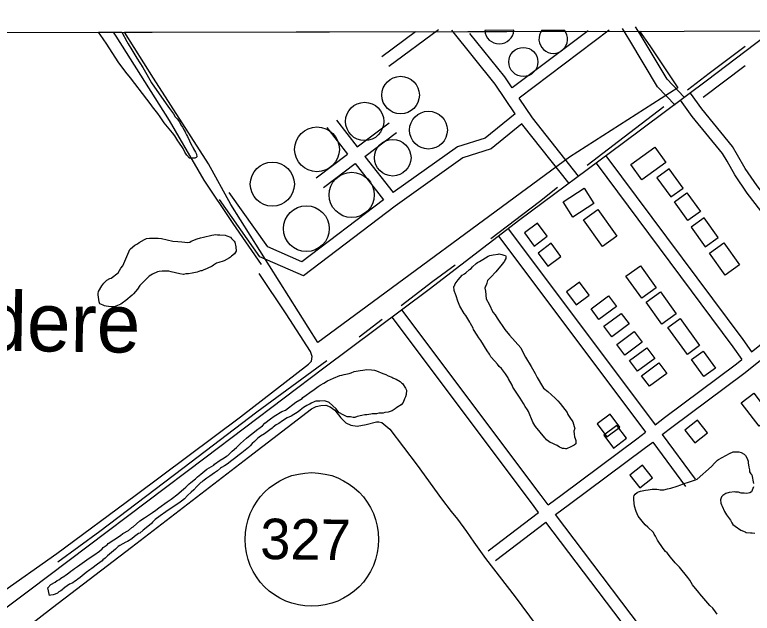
# Model space of a CAD drawing. Extents: x 3329297 to 3367176, y 649250 to 674653.
# Drawn here: x 3341826 to 3343648, y 671398 to 672876 of the extents above; entities that cross this region are included whole.
import ezdxf

# ---------------------------------------------------------------- set-up
doc = ezdxf.new("R2010")
doc.units = 0
for name, color, linetype in [('V-BLDG-OTLN', 7, 'Continuous'), ('V-DOMW-TANK', 7, 'Continuous'), ('V-DTCH-CNTR', 7, 'Continuous'), ('V-GRID-FRAM', 7, 'Continuous'), ('V-ROAD-CNTR', 7, 'Continuous'), ('V-ROAD-IDEN', 7, 'Continuous'), ('V-SITE-OTLN', 7, 'Continuous'), ('V-SITE-VEGE', 7, 'Continuous'), ('V-TOPO-GNAM-IDEN', 7, 'Continuous'), ('V-TOPO-SHOR', 7, 'Continuous')]:
    doc.layers.add(name, color=color, linetype=linetype)

msp = doc.modelspace()

# ---------------------------------------------------------------- linework, layer by layer
at = {"layer": 'V-BLDG-OTLN'}
for points in [[(3343434.7, 672510.9), (3343375.3, 672468.1), (3343347.5, 672506.6), (3343407, 672549.4)], [(3343442.9, 672495.5), (3343412.4, 672473.6), (3343446.5, 672426.2), (3343477, 672448.1)], [(3343180.5, 672413.8), (3343232.9, 672447.4), (3343256.8, 672410.2), (3343204.4, 672376.6)], [(3343486.6, 672436.3), (3343519.6, 672390.4), (3343488.7, 672368.2), (3343455.7, 672414)], [(3343277.9, 672303.5), (3343230.6, 672369.2), (3343266.5, 672395), (3343313.7, 672329.3)], [(3343085.3, 672337.1), (3343109.2, 672305), (3343141.3, 672328.9), (3343117.4, 672361)], [(3343528.8, 672374.5), (3343496.8, 672351.4), (3343531.5, 672303.1), (3343563.6, 672326.1)], [(3343119, 672287.7), (3343142.9, 672255.6), (3343175, 672279.4), (3343151.2, 672311.6)], [(3343580.9, 672233.2), (3343542.1, 672287.2), (3343577.6, 672312.7), (3343616.5, 672258.7)], [(3343374.7, 672176.3), (3343335.9, 672230.3), (3343371.4, 672255.9), (3343410.2, 672201.9)], [(3343189.2, 672191.9), (3343213, 672159.8), (3343245.2, 672183.6), (3343221.3, 672215.8)], [(3343249.8, 672149.7), (3343292.6, 672181.6), (3343312.1, 672155.5), (3343269.2, 672123.6)], [(3343424.7, 672112.4), (3343385.9, 672166.4), (3343421.4, 672192), (3343460.2, 672137.9)], [(3343281.5, 672106.7), (3343324.3, 672138.6), (3343343.8, 672112.5), (3343300.9, 672080.6)], [(3343487.5, 672037.2), (3343439.5, 672103.9), (3343469.8, 672125.7), (3343517.8, 672059)], [(3343313.7, 672061.6), (3343356.5, 672093.6), (3343376, 672067.4), (3343333.1, 672035.5)], [(3343344.6, 672021.9), (3343387.4, 672053.8), (3343406.9, 672027.6), (3343364, 671995.7)], [(3343528.4, 671982.6), (3343497.8, 672025.1), (3343526.3, 672045.6), (3343556.9, 672003.1)], [(3343374.2, 671984.8), (3343417, 672016.7), (3343436.5, 671990.6), (3343393.6, 671958.7)], [(3343664.7, 671860.3), (3343620.7, 671917.9), (3343651.6, 671941.6), (3343695.7, 671883.9)], [(3343320.6, 671857.8), (3343296.5, 671889.8), (3343264.6, 671865.8), (3343288.6, 671833.8)], [(3343512.6, 671875.3), (3343481.2, 671850.5), (3343506, 671819.1), (3343537.4, 671843.9)], [(3343337.2, 671830.2), (3343313.2, 671862.2), (3343281.2, 671838.2), (3343305.2, 671806.2)], [(3343376.9, 671764.1), (3343345.5, 671739.3), (3343370.2, 671707.9), (3343401.6, 671732.6)]]:
    msp.add_lwpolyline(points, close=True, dxfattribs=at)
at = {"layer": 'V-DOMW-TANK'}
for p, q in [((3343058.9, 672837.5), (3342986.9, 672837.4)), ((3343128.4, 672837.6), (3343183.9, 672837.7))]:
    msp.add_line(p, q, dxfattribs=at)
for centre, radius in [((3343082.4, 672759.4), 36), ((3342779.2, 672677.6), 46.3), ((3342690.4, 672612.5), 47.3), ((3342848, 672591.1), 46.7), ((3342572.7, 672543.6), 55.3), ((3342759.7, 672523), 45.2), ((3342462.4, 672457.6), 54.4), ((3342658.4, 672431.1), 55.8), ((3342546.5, 672347.8), 56.5)]:
    msp.add_circle(centre, radius, dxfattribs=at)
for centre, radius, start, end in [((3343022.9, 672840), 36.1, 184.2016, 356.0151), ((3343156.2, 672815.9), 35.3, 141.941, 38.2757)]:
    msp.add_arc(centre, radius, start, end, dxfattribs=at)
at = {"layer": 'V-DTCH-CNTR'}
for points in [[(3341786.6, 671445.5), (3341929.8, 671546), (3342123.8, 671689.2), (3342383.6, 671883.6), (3342551.8, 672013), (3342559.5, 672020.5), (3342560.7, 672032.5), (3342557, 672044.3), (3342496.7, 672137.8), (3342429.8, 672237.3)], [(3341794.7, 671316.3), (3341919.7, 671412.5), (3342114.1, 671561.4), (3342403.5, 671783.9), (3342559.4, 671902.8), (3342570.3, 671908.8), (3342582.1, 671911.6), (3342594.8, 671912.1), (3342605.3, 671907.7), (3342616.8, 671899.4), (3342631.8, 671881), (3342644.2, 671868.7), (3342656.3, 671862.8), (3342672.3, 671860.3), (3342694.4, 671864.3), (3342719.6, 671870.8), (3342725.1, 671871.1), (3342733.1, 671869), (3342752.8, 671853.1), (3342819.8, 671763.5), (3342880.2, 671680.8), (3342904.5, 671649.9), (3342919.5, 671630.7), (3342942.2, 671600.1), (3342959.8, 671574.2), (3342989.2, 671533.2), (3343062, 671439.1), (3343149.2, 671320.9)]]:
    msp.add_lwpolyline(points, dxfattribs=at)
at = {"layer": 'V-GRID-FRAM'}
msp.add_lwpolyline([(3333403.5, 672816.3), (3364945.5, 672875.9), (3364987.9, 654691.7), (3333429.9, 654632), (3333403.5, 672816.3)], dxfattribs=at)
at = {"layer": 'V-ROAD-CNTR'}
for points in [[(3343701, 672838.7), (3343536.9, 672714.2), (3343326.8, 672557.6), (3343073.9, 672369.6), (3342849.9, 672197.9), (3342589.8, 672003.1), (3342295.7, 671781.2), (3341863.4, 671455.5), (3341721, 671349), (3341633.9, 671281), (3341381.4, 671091.4), (3340750.8, 670608.5), (3340226.3, 670212.7), (3340145.7, 670148.2)], [(3342816.3, 672833.8), (3342732.6, 672772.2)], [(3342873.1, 672838.4), (3342750.4, 672748)], [(3343062, 672631.2), (3343012.4, 672704.7), (3342906.1, 672837.5)], [(3343242.5, 672836.1), (3343055.1, 672695.1)], [(3343294.5, 672837.7), (3343071.9, 672670.2)], [(3343457.3, 672652.5), (3343413.4, 672698.2), (3343345.2, 672812.6), (3343327.1, 672841.7)], [(3343478.9, 672673.3), (3343437.4, 672716.5), (3343370.8, 672828.2), (3343359.8, 672846)], [(3343055.1, 672695.1), (3343036.6, 672722.5), (3342950.6, 672830)], [(3343218.7, 672477.8), (3343105, 672621.1), (3343071.9, 672670.2)], [(3343707.3, 672390.6), (3343693.1, 672409.6), (3343659.9, 672453.4), (3343630.2, 672496.5), (3343611.4, 672529.4), (3343598.8, 672550.4), (3343523.3, 672643.4), (3343495, 672682.7)], [(3343824.2, 672189.4), (3343810.6, 672206.5), (3343711.3, 672335.3), (3343669.1, 672391.6), (3343635.5, 672435.8), (3343604.8, 672480.5), (3343585.5, 672514.3), (3343574.2, 672533.2), (3343499.5, 672625.1), (3343470.7, 672665.2)], [(3342620.7, 672615.7), (3342672.3, 672549.9)], [(3343062, 672631.2), (3342988.1, 672571.6), (3342919.6, 672550.1), (3342760.9, 672437)], [(3343078.8, 672606.3), (3343002.5, 672544.7), (3342933.1, 672522.9), (3342765.6, 672403.6), (3342539.6, 672231.2), (3342431.7, 672278.6), (3342331.6, 672419.5)], [(3342597.1, 672597.2), (3342648.3, 672531.9)], [(3342672.3, 672549.9), (3342751.2, 672608.9)], [(3343195.2, 672459.2), (3343080.8, 672603.3), (3343078.8, 672606.3)], [(3342690.9, 672526.3), (3342769.2, 672584.9)], [(3342570.4, 672473.7), (3342648.3, 672531.9)], [(3342690.9, 672526.3), (3342760.9, 672437)], [(3343286, 672527.4), (3343624.2, 672074), (3343645.9, 672043.5)], [(3342588.4, 672449.6), (3342666.8, 672508.3)], [(3342666.8, 672508.3), (3342736.7, 672419.2)], [(3343262, 672509.4), (3343600, 672056.3), (3343622.3, 672024.9)], [(3342736.7, 672419.2), (3342535.5, 672265.8), (3342451.4, 672302.8), (3342356.1, 672436.9)], [(3343044.8, 672347), (3343391.8, 671885.5), (3343407.8, 671863.7)], [(3343020.8, 672329), (3343367.8, 671867.6), (3343384.2, 671845.2)], [(3343645.9, 672043.5), (3343678.1, 672068.9), (3343779.1, 672143.6), (3343824.2, 672189.4)], [(3343425.6, 671839.5), (3343449.2, 671857.9), (3343626.9, 671990.3), (3343696.4, 672045), (3343798.9, 672120.9), (3343843, 672165.7)], [(3343143.8, 671665.6), (3343126.2, 671688.8), (3342782, 672147.1)], [(3343119.9, 671647.4), (3343102.2, 671670.7), (3342758, 672129.1)], [(3343407.8, 671863.7), (3343431, 671881.8), (3343608.7, 672014.1), (3343622.3, 672024.9)], [(3343143.8, 671665.6), (3343178.1, 671691.6), (3343362.9, 671828.6), (3343384.2, 671845.2)], [(3343425.6, 671839.5), (3343506.9, 671729)], [(3343161.9, 671641.7), (3343196.1, 671667.7), (3343381.1, 671804.7), (3343402, 671821)], [(3343402, 671821), (3343482.7, 671711.2)], [(3342995.2, 671552.7), (3343119.9, 671647.4)], [(3343440.8, 671273.8), (3343161.9, 671641.7)], [(3343013.4, 671528.8), (3343138, 671623.5)], [(3343416.9, 671255.7), (3343138, 671623.5)]]:
    msp.add_lwpolyline(points, dxfattribs=at)
at = {"layer": 'V-ROAD-IDEN'}
msp.add_circle((3342559.9, 671580.4), 165, dxfattribs=at)
at = {"layer": 'V-SITE-OTLN'}
for p, q in [((3342097.6, 672832.7), (3343369.7, 672835.1)), ((3343369.7, 672835.1), (3343394.9, 672798.9)), ((3342168.8, 672719.1), (3342097.6, 672832.7)), ((3343394.9, 672798.9), (3343463.8, 672695.3)), ((3342305.1, 672507.6), (3342168.8, 672719.1)), ((3343463.8, 672695.3), (3343196.3, 672524.5)), ((3343196.3, 672524.5), (3342574.6, 672066.7)), ((3342360, 672407.7), (3342305.1, 672507.6)), ((3342574.6, 672066.7), (3342360, 672407.7))]:
    msp.add_line(p, q, dxfattribs=at)
at = {"layer": 'V-SITE-VEGE'}
for p, q in [((3342033.3, 672832.6), (3342090.6, 672832.7)), ((3342044.2, 672816.1), (3342033.3, 672832.6)), ((3342053.5, 672802.9), (3342044.2, 672816.1)), ((3342090.6, 672832.7), (3342103.3, 672810.1)), ((3342081.4, 672760), (3342053.5, 672802.9)), ((3342103.3, 672810.1), (3342105.9, 672804.3)), ((3342105.9, 672804.3), (3342115.2, 672789.5)), ((3342115.2, 672789.5), (3342127.9, 672768.8)), ((3342127.9, 672768.8), (3342142.3, 672745.7)), ((3342100.8, 672734.4), (3342081.4, 672760)), ((3342142.3, 672745.7), (3342152.5, 672728.3)), ((3342111.8, 672720.4), (3342100.8, 672734.4)), ((3342152.5, 672728.3), (3342164.3, 672707.7)), ((3342152.3, 672667.6), (3342111.8, 672720.4)), ((3342164.3, 672707.7), (3342199.8, 672655.7)), ((3342163.3, 672653.6), (3342152.3, 672667.6)), ((3342166.7, 672648.7), (3342163.3, 672653.6)), ((3342199.8, 672655.7), (3342208.3, 672644.1)), ((3342179.3, 672632.2), (3342166.7, 672648.7)), ((3342208.3, 672644.1), (3342218.4, 672631)), ((3342185.2, 672623.9), (3342179.3, 672632.2)), ((3342195.4, 672609.1), (3342185.2, 672623.9)), ((3342218.4, 672631), (3342222.6, 672623.5)), ((3342222.6, 672623.5), (3342226.9, 672618.6)), ((3342226.9, 672618.6), (3342232.8, 672611.2)), ((3342215.6, 672584.4), (3342195.4, 672609.1)), ((3342232.8, 672611.2), (3342236.2, 672604.5)), ((3342236.2, 672604.5), (3342240.4, 672598.8)), ((3342240.4, 672598.8), (3342244.6, 672591.3)), ((3342221.5, 672576.9), (3342215.6, 672584.4)), ((3342244.6, 672591.3), (3342247.2, 672587.2)), ((3342247.2, 672587.2), (3342248, 672584.7)), ((3342248, 672584.7), (3342250.6, 672579.7)), ((3342250.6, 672579.7), (3342253.1, 672575.6)), ((3342229.1, 672564.5), (3342221.5, 672576.9)), ((3342231.6, 672561.2), (3342229.1, 672564.5)), ((3342241.8, 672545.6), (3342231.6, 672561.2)), ((3342253.1, 672575.6), (3342257.4, 672564.9)), ((3342257.4, 672564.9), (3342263.3, 672552.4)), ((3342246.1, 672536.5), (3342241.8, 672545.6)), ((3342263.3, 672552.4), (3342265, 672550.8)), ((3342265, 672550.8), (3342267.6, 672545)), ((3342267.6, 672545), (3342272.7, 672536.8)), ((3342251.1, 672529), (3342246.1, 672536.5)), ((3342257.9, 672521.6), (3342251.1, 672529)), ((3342274.5, 672523.5), (3342271.2, 672521.8)), ((3342272.7, 672536.8), (3342275.2, 672531.8)), ((3342276.1, 672525.1), (3342274.5, 672523.5)), ((3342275.2, 672531.8), (3342276.1, 672525.1)), ((3342271.2, 672521.8), (3342257.9, 672521.6))]:
    msp.add_line(p, q, dxfattribs=at)
msp.add_lwpolyline([(3342092.9, 672256.4), (3342110.1, 672296), (3342112.3, 672298.4), (3342122.9, 672307.4), (3342129, 672310.7), (3342133.5, 672314), (3342146.5, 672320.8), (3342151.9, 672323.3), (3342158.8, 672324.3), (3342180.6, 672324.4), (3342188.5, 672323.2), (3342216.8, 672317.2), (3342229.3, 672316.2), (3342238.7, 672315), (3342253.5, 672314), (3342258.2, 672314.2), (3342262, 672316.6), (3342276.6, 672322.7), (3342285, 672325.3), (3342292, 672327.2), (3342312.8, 672331.9), (3342322.9, 672333.8), (3342326.8, 672332.4), (3342333.1, 672332.6), (3342345.6, 672331.6), (3342350.3, 672330.2), (3342359, 672326.6), (3342361.5, 672323.6), (3342367.9, 672316.8), (3342369.6, 672314.6), (3342372.4, 672303), (3342372.8, 672292.1), (3342371.3, 672289.7), (3342369.1, 672285.7), (3342361.6, 672280), (3342359.3, 672277.5), (3342356.3, 672275.9), (3342343.3, 672268.4), (3342338.7, 672266.6), (3342332.6, 672264.8), (3342330.2, 672264), (3342324.8, 672263), (3342321.8, 672261.3), (3342317.2, 672258), (3342313.4, 672255.5), (3342301.2, 672249.6), (3342291.2, 672245.3), (3342288.2, 672243.6), (3342285.1, 672243.5), (3342276.6, 672240.8), (3342264.2, 672238), (3342255, 672236.1), (3342248.7, 672235.9), (3342243.3, 672234.9), (3342233.9, 672236.1), (3342212.7, 672241.5), (3342206.4, 672242.8), (3342190, 672243), (3342183.1, 672241.9), (3342178.4, 672241), (3342166.1, 672235.8), (3342158.5, 672230.8), (3342135.3, 672207.3), (3342129.4, 672198.5), (3342119.7, 672187.3), (3342115.9, 672184), (3342100.9, 672170.2), (3342091.8, 672163.6), (3342088, 672161.1), (3342071.9, 672155), (3342063.3, 672154.7), (3342052.3, 672156.6), (3342047.6, 672157.2), (3342044.5, 672158.6), (3342040.5, 672160.8), (3342036.5, 672162.2), (3342034.8, 672166.8), (3342031.8, 672184.6), (3342032.4, 672187.8), (3342033, 672192.5), (3342041, 672206.8), (3342046.2, 672213.3), (3342051.5, 672218.1), (3342053.8, 672220.6), (3342060.6, 672224.7), (3342064.5, 672225.6), (3342081.9, 672238.8), (3342088.5, 672249.9)], close=True, dxfattribs=at)
for points in [[(3343209.4, 671853.8), (3343208, 671850.6), (3343207.3, 671848.2), (3343207.6, 671840.5), (3343208.7, 671833.5), (3343210.4, 671829.6), (3343212.1, 671825), (3343212.3, 671818.8), (3343211.7, 671816.5), (3343207.9, 671813.2), (3343199.5, 671809), (3343188.8, 671803.9), (3343186.4, 671804.6), (3343183.3, 671805.2), (3343179.4, 671805.1), (3343175.4, 671806.5), (3343171.4, 671808.7), (3343165.8, 671812.3), (3343160.3, 671815.2), (3343153.2, 671818.1), (3343148.4, 671820.2), (3343145.2, 671822.5), (3343139.6, 671826.1), (3343137.1, 671829.9), (3343135.5, 671831.4), (3343112.6, 671859.4), (3343111, 671861.7), (3343106, 671870), (3343094.8, 671896.1), (3343092.3, 671900.7), (3343086.5, 671909), (3343082.4, 671915.9), (3343074.8, 671929.6), (3343071.5, 671934.2), (3343061.6, 671949.4), (3343056.7, 671956.2), (3343054.9, 671961.6), (3343045.7, 671976.8), (3343044.8, 671979.9), (3343038.2, 671989.7), (3343028.4, 672002.6), (3343022.7, 672007.8), (3343018.6, 672013.1), (3343012.1, 672020.7), (3343002.3, 672031.2), (3342998.9, 672038.1), (3342993.2, 672046.4), (3342977.4, 672071.6), (3342972.5, 672078.4), (3342968.3, 672085.2), (3342959.2, 672098.9), (3342958.3, 672102), (3342951.6, 672113.4), (3342949.9, 672117.2), (3342940.7, 672133.2), (3342936.6, 672138.5), (3342925.8, 672156.1), (3342920.6, 672169.1), (3342916.2, 672182.2), (3342913.7, 672188.3), (3342912.8, 672190.6), (3342911.8, 672195.2), (3342910.7, 672204.6), (3342912.2, 672207), (3342914.3, 672211.7), (3342921, 672221.3), (3342931.4, 672232.6), (3342936.8, 672236), (3342940.6, 672238.4), (3342949.6, 672246.6), (3342953.4, 672249.8), (3342957.1, 672253.9), (3342966.1, 672262), (3342969.2, 672264.5), (3342973.7, 672267), (3342982.1, 672272), (3342989, 672275.4), (3342995.9, 672279.5), (3342999.7, 672281.2), (3343008.2, 672283.1), (3343019.8, 672285.1), (3343022.9, 672285.3), (3343029.2, 672283.9), (3343033.9, 672282.6), (3343037.9, 672281.2), (3343039.5, 672279.7), (3343038.9, 672274.2), (3343036.7, 672270.2), (3343036, 672267.8), (3343033.1, 672264.6), (3343030.1, 672259.8), (3343022.7, 672251), (3343017.4, 672245.3), (3343014.5, 672241.3), (3343001.7, 672228.3), (3342998.7, 672225.1), (3342993.5, 672220.2), (3342992.2, 672213.2), (3342990.8, 672208.4), (3342989.3, 672206), (3342987.2, 672200.5)], [(3342987.2, 672200.5), (3342989, 672193.6), (3342990.5, 672174.9), (3342998.1, 672161.2), (3343007.4, 672141.3), (3343013.1, 672135.3), (3343018.1, 672126.9), (3343036.3, 672098.8), (3343048.6, 672085.2), (3343076.3, 672053.6), (3343079.7, 672045.9), (3343087.3, 672030.6), (3343101.4, 672007.8), (3343111.4, 671990.2), (3343116.5, 671980.3), (3343129.8, 671958.2), (3343132.3, 671954.4), (3343142.8, 671945.5), (3343161.3, 671929.1), (3343167.8, 671923.1), (3343173.5, 671916.3), (3343190.8, 671893.6), (3343192.5, 671889), (3343197.5, 671881.4), (3343204.9, 671870.7), (3343209.4, 671853.8)], [(3342580.4, 671961.2), (3342589.5, 671966.2), (3342598.7, 671972), (3342606.3, 671975.4), (3342613.2, 671978.8), (3342629.3, 671984.9), (3342634, 671985.8), (3342639.4, 671987.6), (3342652.5, 671990.4), (3342657.1, 671992.2), (3342664.8, 671994.8), (3342679.5, 671997.7), (3342685.7, 671998.7), (3342695.8, 671999.9), (3342707.5, 671999.6), (3342714.5, 671998.3), (3342720, 671996.9), (3342735.1, 671990.5), (3342743, 671987.7), (3342748.5, 671984.8), (3342757.3, 671981.2), (3342760.4, 671979.8), (3342766, 671976.9), (3342768.4, 671976.2), (3342777.9, 671970.3), (3342781.2, 671967.4)], [(3342055.1, 671540.4), (3342049.1, 671533.9), (3342043.8, 671529.8), (3342042.3, 671527.4), (3342030.2, 671519.2), (3342016.6, 671508.5), (3342011.3, 671505.2), (3342002.9, 671498.6), (3341987.8, 671486.3), (3341981.7, 671482.2), (3341978, 671479), (3341973.4, 671476.4), (3341969.6, 671473.2), (3341963.5, 671470.6), (3341961.2, 671469.7), (3341949.8, 671461.5), (3341944.5, 671457.4), (3341943, 671455.8), (3341940, 671453.3), (3341935.4, 671450.8), (3341931.7, 671447.6), (3341926.3, 671445.8), (3341923.2, 671444.9), (3341920.9, 671444), (3341915.5, 671443), (3341911.6, 671442.1), (3341907.7, 671461.4), (3341915.2, 671469.5), (3341925.9, 671475.4), (3341931.2, 671479.5), (3341935, 671481.2), (3341938.8, 671483.7), (3341940.3, 671485.3), (3341949.5, 671490.3), (3341951.8, 671492), (3341955.6, 671494.5), (3341964.6, 671501.8), (3341970, 671505.1), (3341973.7, 671508.4), (3341981.3, 671513.4), (3342004.1, 671529.8), (3342014.7, 671537.3), (3342021.5, 671541.4), (3342035.2, 671551.3), (3342042, 671557), (3342044.9, 671561), (3342054, 671567.6), (3342057.1, 671570.1), (3342070.7, 671579.9), (3342087.5, 671589.9), (3342093.5, 671594.8), (3342107.2, 671602.4), (3342115.5, 671609.7), (3342118.6, 671611.4), (3342135.1, 671626.1), (3342146.5, 671633.5), (3342166.3, 671646.7), (3342174.6, 671652.5), (3342182.2, 671658.3), (3342202.7, 671673.1), (3342212.6, 671679.7), (3342215.6, 671682.1), (3342226.2, 671690.3), (3342242.7, 671705), (3342248.8, 671709.9), (3342257, 671718), (3342260.8, 671721.3), (3342272.2, 671730.3), (3342277.4, 671735.2), (3342285.7, 671741.7), (3342300.9, 671754), (3342317.6, 671764), (3342319.9, 671766.4), (3342333.5, 671776.3), (3342343.4, 671782.1), (3342349.5, 671786.3), (3342352.5, 671788), (3342363, 671798.5), (3342373.6, 671807.5), (3342380.4, 671814), (3342384.1, 671817.2), (3342398.4, 671830.2), (3342407.5, 671837.6), (3342414.3, 671842.5), (3342423.3, 671850.7), (3342432.4, 671857.3), (3342437.7, 671861.4), (3342443.7, 671867.8), (3342458.1, 671878.5), (3342467.2, 671885.1), (3342486.2, 671896.7), (3342494.7, 671899.4), (3342520.4, 671919.1), (3342535.7, 671928.3), (3342537.9, 671930.7), (3342546.3, 671936.5), (3342555.4, 671943.1), (3342566, 671950.5), (3342572, 671955.4), (3342575.8, 671957.9), (3342580.4, 671961.2)], [(3342781.2, 671967.4), (3342783.6, 671965.9), (3342791, 671953.7), (3342793.6, 671949.1), (3342793.2, 671938.2), (3342791.1, 671932.7), (3342788.9, 671927.9), (3342785.4, 671918.4), (3342780.2, 671912.8), (3342769.5, 671906.1), (3342765.7, 671902.9), (3342758.1, 671897.9), (3342748.9, 671894.4), (3342740.4, 671894.1), (3342735.8, 671892.4), (3342725.6, 671892), (3342719.4, 671890.9), (3342708.6, 671890.5), (3342705.5, 671889.6), (3342696.2, 671888.5), (3342690.7, 671888.3), (3342683.8, 671886.5), (3342672.2, 671883.7), (3342666, 671881.9), (3342662.1, 671881.7), (3342655.1, 671883), (3342649.6, 671883.6), (3342647.3, 671883.5), (3342637, 671887.8), (3342626.6, 671893.6), (3342620, 671902.7), (3342603.1, 671918.4), (3342600.7, 671919.1), (3342591.2, 671922.6), (3342579.5, 671922.2), (3342570.2, 671921.8), (3342567.1, 671920.9), (3342564.1, 671919.2), (3342560.2, 671917.5), (3342557.9, 671916.7), (3342554.9, 671914.2), (3342552.6, 671913.3), (3342547.3, 671910.8), (3342539.6, 671906.6), (3342531.3, 671899.3), (3342526, 671895.2), (3342509.3, 671885.2), (3342499.3, 671880.9), (3342487.1, 671873.4), (3342478.8, 671866.9), (3342471.9, 671863.5), (3342464.4, 671857.7), (3342462.1, 671855.3), (3342456.1, 671851.2), (3342443.2, 671841.3), (3342433.3, 671835.5), (3342426.5, 671830.5), (3342418.2, 671822.4), (3342412.9, 671817.6), (3342407.7, 671811.9), (3342403.2, 671807.8), (3342387.4, 671794), (3342380.5, 671789), (3342369.2, 671780), (3342362.4, 671775.1), (3342351, 671766.1), (3342344.2, 671761.9), (3342336.5, 671758.5), (3342334.3, 671756.1), (3342326.7, 671750.3), (3342319.9, 671744.6), (3342307.8, 671736.4), (3342300.9, 671732.2), (3342291.1, 671724.8), (3342288.8, 671722.4), (3342285.8, 671720.7), (3342276, 671711), (3342268.5, 671702.9), (3342261.7, 671697.2), (3342252.7, 671689), (3342245.2, 671681), (3342238.4, 671675.2), (3342231.6, 671670.3), (3342202.7, 671651.3), (3342199.7, 671648.8), (3342185.3, 671638.9), (3342173.2, 671629.9), (3342166.4, 671623.4), (3342164.2, 671620.2), (3342150.6, 671609.5), (3342143, 671603.8), (3342134.7, 671596.4), (3342131.7, 671594.8), (3342121.8, 671587.4), (3342115, 671582.4), (3342104.4, 671575.8), (3342100.5, 671574.1), (3342086.1, 671565.7), (3342081.5, 671563.2), (3342074.7, 671556.7), (3342055.1, 671540.4)], [(3343561.2, 671396.2), (3343557.3, 671401.6), (3343550.2, 671410.9), (3343543.1, 671417.8), (3343528.1, 671434.8), (3343518.6, 671446.4), (3343515.5, 671449.4), (3343500.5, 671468.7), (3343493.3, 671479.6), (3343488.6, 671486.5), (3343468.1, 671512), (3343461.8, 671518.9), (3343457.8, 671522.8), (3343446, 671536.7), (3343437.3, 671547.5), (3343433.4, 671550.5), (3343427.8, 671558.3), (3343413.6, 671579.1), (3343408.8, 671588.4), (3343405.6, 671593.8), (3343404, 671597.7), (3343389.9, 671610.8), (3343383.6, 671616.2), (3343375.7, 671625.4), (3343366.2, 671637.8), (3343361.4, 671649.4), (3343356.6, 671662.6), (3343354.9, 671678.2), (3343355.6, 671685.9), (3343356.3, 671689.1), (3343358.6, 671692.2), (3343363.2, 671696.2), (3343367.1, 671697.8), (3343371.8, 671699.4), (3343384.2, 671701.8), (3343390.4, 671702.7), (3343400.5, 671704.4), (3343412.2, 671704.5), (3343416.9, 671703.8), (3343420, 671703), (3343429.4, 671703.1), (3343438.7, 671705.6), (3343446.4, 671707.2), (3343462.7, 671712), (3343471.3, 671715.3), (3343475.1, 671716.9), (3343479.8, 671718.5), (3343490.7, 671721.7), (3343507.7, 671727.3), (3343511.6, 671729.7), (3343547.1, 671760.5), (3343555.5, 671769.9), (3343561.7, 671776.2), (3343564.8, 671777.8), (3343591.9, 671792.9), (3343600.4, 671796.9), (3343614.4, 671797), (3343620.7, 671794.8), (3343627.7, 671791), (3343630.9, 671787.9), (3343634.1, 671781.7)], [(3343634.1, 671781.7), (3343635.7, 671777.8), (3343638, 671773.9), (3343638.1, 671769.3), (3343639, 671759.2), (3343640.6, 671752.2), (3343641.4, 671747.5), (3343644.6, 671742.9), (3343647, 671739.8), (3343651.1, 671718.8)], [(3343651.2, 671710.2), (3343645.9, 671697.7), (3343642, 671695.3), (3343634.2, 671693.7), (3343628, 671694.4), (3343620.2, 671695.1), (3343614, 671697.4), (3343607, 671697.3), (3343604.6, 671698), (3343590.6, 671696.3), (3343582.9, 671693.9), (3343575.1, 671689.1), (3343572, 671686), (3343569, 671678.2), (3343569.9, 671670.4), (3343571.5, 671665.7), (3343573.1, 671662.6), (3343579.5, 671649.5), (3343584.2, 671641), (3343593.7, 671627.8), (3343597.7, 671621.7), (3343600, 671617.8), (3343605.5, 671613.2), (3343619.7, 671603.2), (3343625.9, 671600.9), (3343630.6, 671599.4), (3343633, 671597.9), (3343643.1, 671596.5), (3343647.8, 671596.5), (3343654, 671595.8)]]:
    msp.add_lwpolyline(points, dxfattribs=at)
at = {"layer": 'V-TOPO-SHOR'}
for p, q in [((3343630, 672750.1), (3343526.5, 672671.5)), ((3342677.1, 672081), (3342733.5, 672124.6))]:
    msp.add_line(p, q, dxfattribs=at)
for points in [[(3342208.1, 672615), (3342076.3, 672822.7), (3342069.9, 672832.7)], [(3343630.4, 672797.8), (3343541.1, 672731.1), (3343487.6, 672690)], [(3343240, 672504.6), (3343331.2, 672574.2), (3343429.4, 672649.6)], [(3342435.9, 672259.4), (3342366, 672360.9), (3342294.2, 672467.2), (3342208.1, 672615)], [(3343002, 672323.5), (3343122.6, 672414.9), (3343166.6, 672450)], [(3342780.8, 672158.2), (3342858.8, 672218.5), (3342913.7, 672258.9)], [(3341932.3, 671525.5), (3342036, 671601.1), (3342241.7, 671756.3), (3342424.1, 671895.4), (3342596.6, 672022.2)]]:
    msp.add_lwpolyline(points, dxfattribs=at)

# ---------------------------------------------------------------- texts
at = {"layer": 'V-ROAD-IDEN'}
msp.add_text('327', height=100, rotation=359.1628, dxfattribs=at).set_placement((3342432, 671532.3))
at = {"layer": 'V-TOPO-GNAM-IDEN'}
msp.add_text('Gardere', height=145, rotation=359.1629, dxfattribs=at).set_placement((3341424.3, 672051.8))

doc.saveas('drawing.dxf')
